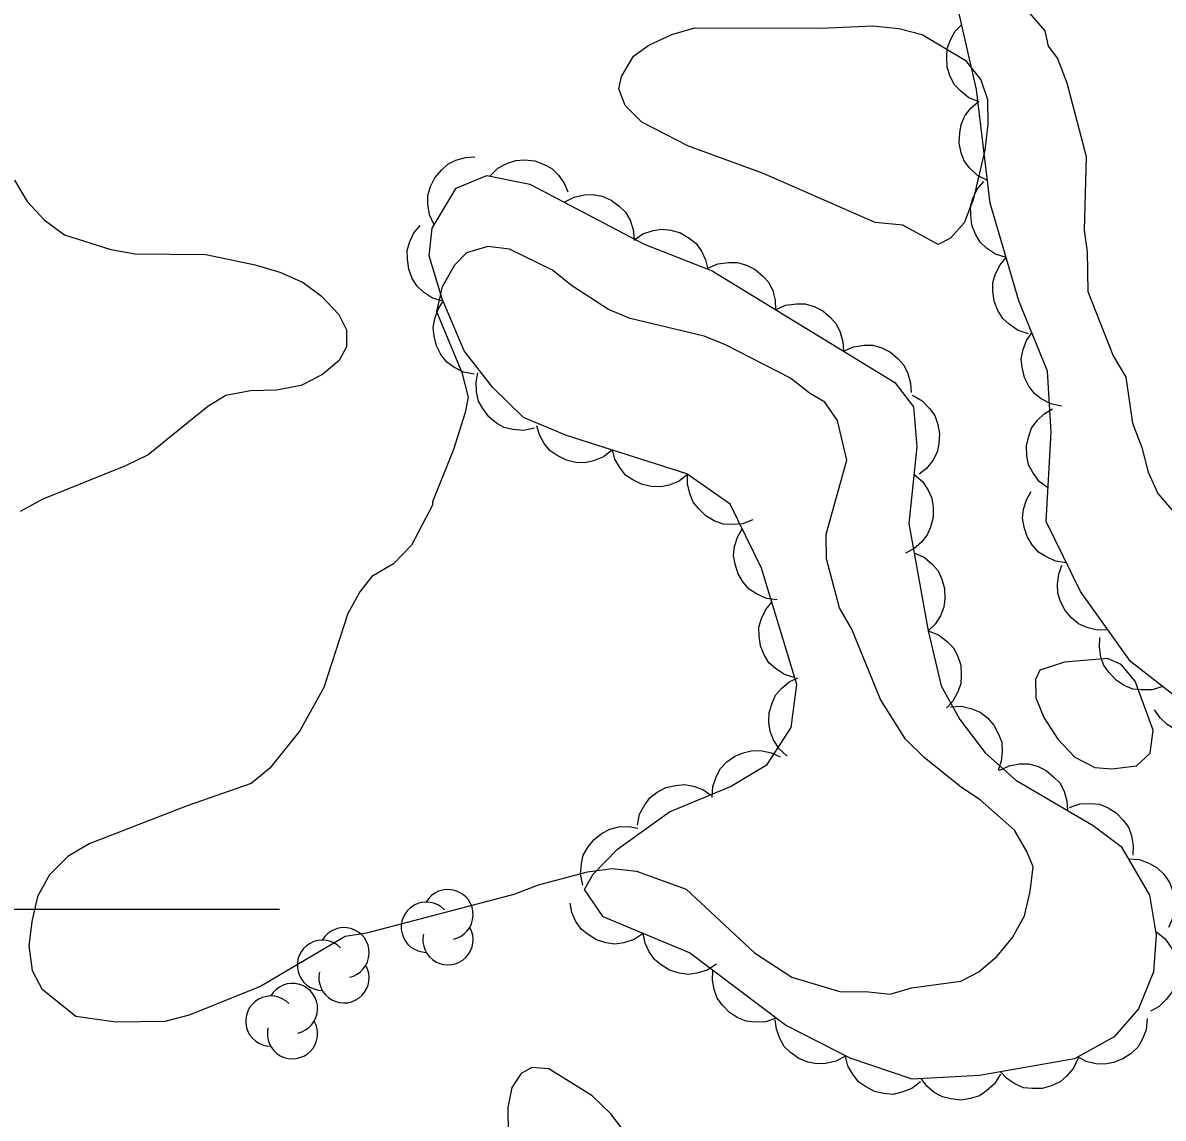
# Model space of a CAD drawing. Extents: x 282461 to 284471, y 5554090 to 5557646.
# Drawn here: x 283200.28 to 283243.46, y 5556792.09 to 5556833.58 of the extents above; entities that cross this region are included whole.
import ezdxf

# ---------------------------------------------------------------- set-up
doc = ezdxf.new("R2010")
doc.units = 0
for name, color, linetype in [('Niveau 2', 7, 'Continuous'), ('Niveau 44', 7, 'Continuous'), ('Niveau 61', 7, 'Continuous')]:
    doc.layers.add(name, color=color, linetype=linetype)

msp = doc.modelspace()

# ---------------------------------------------------------------- linework, layer by layer
at = {"layer": 'Niveau 2'}
for points in [[(283238.38, 5556833.96), (283238.97, 5556833.27), (283239.1, 5556832.69), (283239.45, 5556832.23), (283239.81, 5556831.3), (283240.54, 5556828.52), (283240.46, 5556825.72), (283240.58, 5556824.91), (283240.6, 5556823.4), (283241.56, 5556820.96), (283242.04, 5556820.16), (283242.29, 5556818.41), (283242.65, 5556817.49), (283242.89, 5556816.56), (283243.25, 5556815.75), (283243.84, 5556815.06)], [(283233.6, 5556825.92), (283232.55, 5556826.02), (283228.28, 5556827.89), (283225.48, 5556828.91), (283223.72, 5556829.82), (283223.08, 5556830.45), (283222.84, 5556831.08), (283222.95, 5556831.55), (283223.4, 5556832.31), (283223.98, 5556832.73), (283224.85, 5556833.14), (283225.72, 5556833.39), (283230.48, 5556833.38), (283232.46, 5556833.46), (283233.45, 5556833.36), (283234.33, 5556833.14), (283235.96, 5556832.17), (283236.55, 5556831.42), (283236.8, 5556830.67), (283236.81, 5556829.74), (283236.7, 5556828.75), (283236.26, 5556826.88), (283235.92, 5556826), (283235.4, 5556825.42), (283234.94, 5556825.18), (283233.6, 5556825.92)], [(283199.97, 5556827.62), (283200.44, 5556826.81), (283201.09, 5556826.12), (283201.86, 5556825.55), (283203.61, 5556824.99), (283204.54, 5556824.83), (283207.21, 5556824.8), (283209.08, 5556824.41), (283210.01, 5556824.13), (283210.89, 5556823.74), (283211.59, 5556823.22), (283212.24, 5556822.53), (283212.54, 5556821.95), (283212.54, 5556821.31), (283212.26, 5556820.79), (283211.63, 5556820.26), (283210.82, 5556819.84), (283209.89, 5556819.66), (283208.9, 5556819.64), (283207.97, 5556819.46), (283207.28, 5556819.04), (283205.03, 5556817.22), (283204.17, 5556816.8), (283201.04, 5556815.54), (283200.18, 5556815.07)], [(283215.79, 5556815.43), (283215.79, 5556815.31), (283215, 5556813.79), (283214.31, 5556813.08), (283213.5, 5556812.61), (283213.04, 5556812.02), (283212.58, 5556811.2), (283211.68, 5556808.4), (283210.77, 5556806.76), (283209.63, 5556805.35), (283208.93, 5556804.76), (283206.5, 5556803.92), (283202.79, 5556802.48), (283201.98, 5556802), (283201.29, 5556801.3), (283200.84, 5556800.48), (283200.62, 5556799.54), (283200.51, 5556798.61), (283200.64, 5556797.68), (283201, 5556796.99), (283202.29, 5556795.95), (283203.8, 5556795.74), (283205.67, 5556795.76), (283206.59, 5556796), (283209.26, 5556797.08), (283212.49, 5556798.98), (283213.31, 5556799.11), (283218.88, 5556800.57), (283219.8, 5556800.93), (283221.66, 5556801.42), (283222.59, 5556801.54), (283223.52, 5556801.44), (283225.39, 5556800.76), (283227.98, 5556798.35), (283229.39, 5556797.43), (283231.25, 5556796.87), (283232.19, 5556796.88), (283233.12, 5556796.78), (283233.93, 5556797.02), (283235.79, 5556797.28), (283236.48, 5556797.63), (283237.17, 5556798.22), (283237.75, 5556798.93), (283238.2, 5556799.75), (283238.42, 5556800.68), (283238.53, 5556801.61), (283238.29, 5556802.19), (283237.82, 5556803), (283236.52, 5556804.15), (283235.82, 5556804.61), (283234.41, 5556805.75), (283233.7, 5556806.44), (283232.75, 5556807.95), (283231.67, 5556810.61), (283231.2, 5556811.42), (283230.71, 5556813.27), (283230.7, 5556814.21), (283231.48, 5556817.01), (283231.12, 5556818.52), (283230.64, 5556819.21), (283230.06, 5556819.55), (283229.35, 5556820.12), (283226.89, 5556821.38), (283226.07, 5556821.71), (283223.27, 5556822.38), (283222.46, 5556822.72), (283221.05, 5556823.63), (283220.34, 5556824.21), (283218.7, 5556825), (283217.89, 5556825.11), (283217.08, 5556824.87), (283216.62, 5556824.4), (283216.16, 5556823.58), (283215.94, 5556822.64), (283216.9, 5556820.33), (283217.14, 5556819.4), (283217.03, 5556818.82), (283216.58, 5556817.42), (283215.79, 5556815.43)], [(283243.07, 5556806.79), (283242.4, 5556808.64), (283241.87, 5556809.27), (283241.35, 5556809.5), (283239.72, 5556809.36), (283238.79, 5556809.06), (283238.62, 5556808.71), (283238.63, 5556808.01), (283238.93, 5556807.26), (283239.46, 5556806.45), (283240.11, 5556805.76), (283240.87, 5556805.37), (283241.51, 5556805.32), (283242.44, 5556805.44), (283242.96, 5556805.91), (283243.07, 5556806.79)], [(283223.37, 5556790.69), (283223.07, 5556791.56), (283222.54, 5556792.25), (283221.83, 5556792.94), (283220.19, 5556793.96), (283219.55, 5556794.01), (283219.15, 5556793.78), (283218.8, 5556793.25), (283218.64, 5556792.49), (283218.65, 5556791.5), (283218.89, 5556790.58), (283219.84, 5556789.02), (283220.43, 5556788.62), (283221.31, 5556788.22), (283221.95, 5556788.23), (283222.76, 5556788.53), (283223.1, 5556788.94), (283223.38, 5556789.7), (283223.44, 5556789.99), (283223.37, 5556790.69)]]:
    msp.add_lwpolyline(points, dxfattribs=at)
at = {"layer": 'Niveau 44'}
for points in [[(283244.57, 5556807.56), (283242.22, 5556809.39), (283240.33, 5556812.04), (283239.02, 5556814.69), (283239.21, 5556818.07), (283239.07, 5556820.39), (283237.99, 5556823.05), (283236.9, 5556826.75), (283236.39, 5556831.05), (283235.66, 5556834.26)], [(283236.49, 5556830.59), (283236.1, 5556830.74), (283235.78, 5556831), (283235.55, 5556831.23), (283235.39, 5556831.54), (283235.28, 5556831.9), (283235.26, 5556832.28), (283235.27, 5556832.61), (283235.4, 5556832.94), (283235.58, 5556833.26), (283235.83, 5556833.52)], [(283236.8, 5556827.6), (283236.43, 5556827.79), (283236.14, 5556828.07), (283235.93, 5556828.33), (283235.8, 5556828.66), (283235.73, 5556829.02), (283235.75, 5556829.41), (283235.8, 5556829.73), (283235.95, 5556830.05), (283236.17, 5556830.35), (283236.45, 5556830.58)], [(283215.86, 5556825.93), (283215.68, 5556826.31), (283215.62, 5556826.71), (283215.62, 5556827.04), (283215.72, 5556827.38), (283215.88, 5556827.71), (283216.13, 5556828), (283216.37, 5556828.23), (283216.68, 5556828.38), (283217.04, 5556828.48), (283217.4, 5556828.5)], [(283217.97, 5556827.78), (283218.27, 5556828.07), (283218.63, 5556828.26), (283218.94, 5556828.37), (283219.29, 5556828.39), (283219.66, 5556828.35), (283220.02, 5556828.21), (283220.31, 5556828.06), (283220.56, 5556827.81), (283220.78, 5556827.51), (283220.92, 5556827.18)], [(283234.56, 5556810.55), (283235.05, 5556808.46), (283235.76, 5556807.19), (283236.71, 5556805.93), (283237.88, 5556804.89), (283240.81, 5556803.18), (283241.87, 5556802.38), (283242.94, 5556800.53), (283243.19, 5556799.02), (283243.09, 5556797.63), (283242.52, 5556796.23), (283241.6, 5556795.17), (283240.1, 5556794.34), (283236.5, 5556793.71), (283233.95, 5556793.57), (283231.61, 5556794.36), (283229.16, 5556795.61), (283225.52, 5556798.35), (283222.25, 5556799.71), (283221.54, 5556800.75), (283221.88, 5556801.33), (283222.8, 5556802.28), (283224.76, 5556803.69), (283227.07, 5556804.65), (283228.46, 5556805.48), (283229.37, 5556806.89), (283229.59, 5556808.52), (283228.25, 5556812.92), (283227.06, 5556815.35), (283225.42, 5556816.49), (283220.87, 5556817.95), (283219.23, 5556818.63), (283218.06, 5556819.78), (283216.99, 5556821.16), (283216.16, 5556823.13), (283215.67, 5556824.75), (283215.78, 5556825.8), (283216.69, 5556827.32), (283217.85, 5556827.8), (283219.48, 5556827.47), (283223.81, 5556825.19), (283226.38, 5556824.18), (283233.29, 5556819.95), (283234, 5556819.03), (283234.13, 5556817.52), (283233.82, 5556814.61), (283234.56, 5556810.55)], [(283237.51, 5556824.69), (283237.11, 5556824.81), (283236.77, 5556825.04), (283236.53, 5556825.27), (283236.35, 5556825.57), (283236.21, 5556825.91), (283236.17, 5556826.29), (283236.16, 5556826.62), (283236.26, 5556826.96), (283236.43, 5556827.29), (283236.66, 5556827.57)], [(283220.78, 5556826.79), (283221.15, 5556826.98), (283221.54, 5556827.06), (283221.87, 5556827.08), (283222.22, 5556827.01), (283222.56, 5556826.86), (283222.86, 5556826.63), (283223.1, 5556826.41), (283223.27, 5556826.1), (283223.39, 5556825.75), (283223.43, 5556825.39)], [(283216.19, 5556823.03), (283215.79, 5556823.15), (283215.45, 5556823.38), (283215.21, 5556823.6), (283215.02, 5556823.9), (283214.89, 5556824.25), (283214.84, 5556824.63), (283214.83, 5556824.95), (283214.93, 5556825.29), (283215.09, 5556825.62), (283215.32, 5556825.9)], [(283223.41, 5556825.35), (283223.76, 5556825.58), (283224.15, 5556825.71), (283224.47, 5556825.76), (283224.82, 5556825.72), (283225.18, 5556825.62), (283225.51, 5556825.42), (283225.77, 5556825.22), (283225.97, 5556824.93), (283226.13, 5556824.6), (283226.21, 5556824.25)], [(283238.36, 5556821.8), (283237.96, 5556821.93), (283237.62, 5556822.16), (283237.38, 5556822.38), (283237.2, 5556822.68), (283237.06, 5556823.03), (283237.01, 5556823.41), (283237.01, 5556823.74), (283237.11, 5556824.07), (283237.28, 5556824.41), (283237.51, 5556824.69)], [(283226.22, 5556824.28), (283226.6, 5556824.45), (283227.01, 5556824.5), (283227.34, 5556824.5), (283227.68, 5556824.4), (283228.01, 5556824.24), (283228.3, 5556823.98), (283228.52, 5556823.74), (283228.67, 5556823.43), (283228.77, 5556823.07), (283228.78, 5556822.71)], [(283217.37, 5556820.27), (283216.96, 5556820.35), (283216.6, 5556820.54), (283216.33, 5556820.73), (283216.11, 5556821.01), (283215.94, 5556821.34), (283215.85, 5556821.71), (283215.81, 5556822.04), (283215.88, 5556822.38), (283216, 5556822.73), (283216.2, 5556823.03)], [(283228.78, 5556822.71), (283229.16, 5556822.88), (283229.57, 5556822.93), (283229.9, 5556822.93), (283230.24, 5556822.83), (283230.57, 5556822.67), (283230.86, 5556822.42), (283231.08, 5556822.18), (283231.23, 5556821.86), (283231.33, 5556821.5), (283231.35, 5556821.14)], [(283239.61, 5556819.06), (283239.2, 5556819.15), (283238.84, 5556819.34), (283238.58, 5556819.54), (283238.37, 5556819.82), (283238.2, 5556820.15), (283238.11, 5556820.53), (283238.08, 5556820.85), (283238.15, 5556821.2), (283238.28, 5556821.54), (283238.48, 5556821.84)], [(283231.35, 5556821.14), (283231.73, 5556821.31), (283232.13, 5556821.37), (283232.46, 5556821.37), (283232.8, 5556821.27), (283233.13, 5556821.1), (283233.42, 5556820.85), (283233.64, 5556820.61), (283233.79, 5556820.29), (283233.89, 5556819.93), (283233.91, 5556819.57)], [(283219.65, 5556818.22), (283219.24, 5556818.14), (283218.83, 5556818.18), (283218.51, 5556818.25), (283218.21, 5556818.42), (283217.92, 5556818.66), (283217.7, 5556818.97), (283217.53, 5556819.25), (283217.46, 5556819.6), (283217.44, 5556819.97), (283217.51, 5556820.32)], [(283233.96, 5556819.47), (283234.33, 5556819.26), (283234.61, 5556818.97), (283234.81, 5556818.7), (283234.92, 5556818.37), (283234.99, 5556818.01), (283234.96, 5556817.63), (283234.9, 5556817.31), (283234.73, 5556817), (283234.5, 5556816.7), (283234.22, 5556816.48)], [(283239.09, 5556815.96), (283238.76, 5556816.21), (283238.52, 5556816.54), (283238.36, 5556816.83), (283238.29, 5556817.18), (283238.28, 5556817.55), (283238.37, 5556817.92), (283238.47, 5556818.23), (283238.68, 5556818.51), (283238.95, 5556818.77), (283239.26, 5556818.96)], [(283222.6, 5556817.4), (283222.27, 5556817.14), (283221.89, 5556816.99), (283221.57, 5556816.91), (283221.22, 5556816.93), (283220.86, 5556817.01), (283220.51, 5556817.19), (283220.24, 5556817.37), (283220.02, 5556817.64), (283219.84, 5556817.97), (283219.74, 5556818.31)], [(283225.46, 5556816.48), (283225.13, 5556816.22), (283224.75, 5556816.07), (283224.43, 5556816), (283224.07, 5556816.01), (283223.71, 5556816.1), (283223.37, 5556816.27), (283223.1, 5556816.45), (283222.88, 5556816.73), (283222.7, 5556817.05), (283222.6, 5556817.4)], [(283227.92, 5556814.75), (283227.53, 5556814.6), (283227.12, 5556814.57), (283226.79, 5556814.59), (283226.46, 5556814.71), (283226.14, 5556814.9), (283225.87, 5556815.17), (283225.66, 5556815.42), (283225.53, 5556815.75), (283225.45, 5556816.11), (283225.45, 5556816.47)], [(283234.02, 5556816.48), (283234.34, 5556816.21), (283234.56, 5556815.87), (283234.7, 5556815.57), (283234.75, 5556815.22), (283234.75, 5556814.85), (283234.64, 5556814.48), (283234.52, 5556814.18), (283234.3, 5556813.91), (283234.02, 5556813.66), (283233.7, 5556813.49)], [(283239.79, 5556813.13), (283239.38, 5556813.19), (283239.01, 5556813.36), (283238.73, 5556813.53), (283238.49, 5556813.8), (283238.3, 5556814.12), (283238.19, 5556814.48), (283238.13, 5556814.81), (283238.17, 5556815.16), (283238.28, 5556815.51), (283238.46, 5556815.83)], [(283228.84, 5556811.72), (283228.43, 5556811.77), (283228.06, 5556811.95), (283227.78, 5556812.12), (283227.55, 5556812.39), (283227.36, 5556812.71), (283227.25, 5556813.07), (283227.19, 5556813.4), (283227.23, 5556813.74), (283227.34, 5556814.1), (283227.52, 5556814.41)], [(283234.02, 5556813.5), (283234.4, 5556813.34), (283234.71, 5556813.07), (283234.93, 5556812.82), (283235.08, 5556812.51), (283235.18, 5556812.15), (283235.19, 5556811.76), (283235.15, 5556811.44), (283235.02, 5556811.12), (283234.82, 5556810.8), (283234.56, 5556810.55)], [(283241.37, 5556810.58), (283240.95, 5556810.57), (283240.56, 5556810.68), (283240.25, 5556810.81), (283239.98, 5556811.04), (283239.74, 5556811.32), (283239.57, 5556811.66), (283239.46, 5556811.97), (283239.45, 5556812.32), (283239.5, 5556812.69), (283239.62, 5556813.03)], [(283229.52, 5556808.77), (283229.12, 5556808.89), (283228.78, 5556809.12), (283228.53, 5556809.34), (283228.35, 5556809.64), (283228.21, 5556809.98), (283228.16, 5556810.36), (283228.15, 5556810.69), (283228.25, 5556811.02), (283228.41, 5556811.36), (283228.64, 5556811.64)], [(283234.56, 5556810.55), (283234.95, 5556810.4), (283235.27, 5556810.15), (283235.5, 5556809.92), (283235.67, 5556809.61), (283235.79, 5556809.25), (283235.81, 5556808.87), (283235.79, 5556808.54), (283235.67, 5556808.21), (283235.49, 5556807.89), (283235.25, 5556807.63)], [(283243.44, 5556808.44), (283243.04, 5556808.31), (283242.63, 5556808.31), (283242.3, 5556808.34), (283241.98, 5556808.48), (283241.67, 5556808.68), (283241.41, 5556808.97), (283241.21, 5556809.23), (283241.1, 5556809.56), (283241.04, 5556809.93), (283241.06, 5556810.29)], [(283229.22, 5556805.8), (283228.91, 5556806.08), (283228.7, 5556806.42), (283228.57, 5556806.73), (283228.52, 5556807.08), (283228.54, 5556807.45), (283228.65, 5556807.81), (283228.78, 5556808.11), (283229.02, 5556808.38), (283229.3, 5556808.61), (283229.62, 5556808.77)], [(283235.4, 5556807.67), (283235.82, 5556807.69), (283236.21, 5556807.59), (283236.52, 5556807.47), (283236.8, 5556807.25), (283237.04, 5556806.98), (283237.22, 5556806.64), (283237.34, 5556806.33), (283237.36, 5556805.98), (283237.32, 5556805.61), (283237.21, 5556805.27)], [(283246.14, 5556807.57), (283245.91, 5556807.23), (283245.59, 5556806.97), (283245.31, 5556806.79), (283244.97, 5556806.7), (283244.6, 5556806.66), (283244.22, 5556806.72), (283243.91, 5556806.81), (283243.61, 5556807), (283243.34, 5556807.25), (283243.13, 5556807.55)], [(283226.38, 5556804.24), (283226.4, 5556804.65), (283226.54, 5556805.04), (283226.69, 5556805.33), (283226.94, 5556805.58), (283227.24, 5556805.8), (283227.6, 5556805.94), (283227.91, 5556806.02), (283228.27, 5556806), (283228.63, 5556805.93), (283228.95, 5556805.78)], [(283237.24, 5556805.26), (283237.62, 5556805.44), (283238.02, 5556805.51), (283238.35, 5556805.51), (283238.69, 5556805.42), (283239.02, 5556805.26), (283239.32, 5556805.01), (283239.55, 5556804.78), (283239.7, 5556804.46), (283239.81, 5556804.11), (283239.83, 5556803.75)], [(283223.55, 5556803.19), (283223.63, 5556803.6), (283223.83, 5556803.96), (283224.02, 5556804.22), (283224.3, 5556804.44), (283224.63, 5556804.61), (283225, 5556804.69), (283225.33, 5556804.73), (283225.67, 5556804.67), (283226.02, 5556804.54), (283226.32, 5556804.34)], [(283239.91, 5556803.86), (283240.3, 5556804), (283240.71, 5556804.01), (283241.04, 5556803.98), (283241.37, 5556803.84), (283241.68, 5556803.65), (283241.94, 5556803.37), (283242.14, 5556803.11), (283242.26, 5556802.78), (283242.32, 5556802.41), (283242.31, 5556802.05)], [(283221.48, 5556800.92), (283221.39, 5556801.33), (283221.43, 5556801.73), (283221.5, 5556802.05), (283221.68, 5556802.36), (283221.91, 5556802.65), (283222.22, 5556802.88), (283222.5, 5556803.04), (283222.84, 5556803.12), (283223.21, 5556803.14), (283223.57, 5556803.07)], [(283242.14, 5556801.91), (283242.56, 5556801.88), (283242.94, 5556801.73), (283243.23, 5556801.57), (283243.48, 5556801.33), (283243.69, 5556801.02), (283243.83, 5556800.66), (283243.91, 5556800.35), (283243.89, 5556799.99), (283243.8, 5556799.63), (283243.65, 5556799.31)], [(283223.77, 5556799.08), (283223.42, 5556798.85), (283223.03, 5556798.73), (283222.7, 5556798.68), (283222.35, 5556798.73), (283222, 5556798.84), (283221.68, 5556799.05), (283221.42, 5556799.25), (283221.22, 5556799.54), (283221.07, 5556799.88), (283221, 5556800.23)], [(283243.2, 5556799.14), (283243.53, 5556798.88), (283243.76, 5556798.55), (283243.91, 5556798.25), (283243.98, 5556797.91), (283243.98, 5556797.54), (283243.89, 5556797.16), (283243.78, 5556796.86), (283243.57, 5556796.58), (283243.3, 5556796.32), (283242.98, 5556796.14)], [(283226.54, 5556797.92), (283226.19, 5556797.69), (283225.8, 5556797.58), (283225.48, 5556797.53), (283225.13, 5556797.58), (283224.77, 5556797.69), (283224.45, 5556797.89), (283224.19, 5556798.1), (283224, 5556798.39), (283223.84, 5556798.72), (283223.77, 5556799.08)], [(283228.8, 5556795.88), (283228.41, 5556795.74), (283228, 5556795.73), (283227.67, 5556795.76), (283227.35, 5556795.89), (283227.03, 5556796.09), (283226.77, 5556796.37), (283226.57, 5556796.63), (283226.45, 5556796.96), (283226.39, 5556797.32), (283226.4, 5556797.68)], [(283231.44, 5556794.45), (283231.07, 5556794.25), (283230.67, 5556794.16), (283230.34, 5556794.14), (283230, 5556794.21), (283229.66, 5556794.35), (283229.35, 5556794.58), (283229.11, 5556794.8), (283228.94, 5556795.11), (283228.81, 5556795.46), (283228.76, 5556795.81)], [(283242.85, 5556795.86), (283242.81, 5556795.44), (283242.66, 5556795.07), (283242.49, 5556794.78), (283242.24, 5556794.54), (283241.93, 5556794.33), (283241.57, 5556794.2), (283241.25, 5556794.13), (283240.9, 5556794.15), (283240.54, 5556794.24), (283240.22, 5556794.41)], [(283234.27, 5556793.46), (283233.94, 5556793.21), (283233.56, 5556793.07), (283233.23, 5556792.99), (283232.88, 5556793.02), (283232.52, 5556793.1), (283232.19, 5556793.29), (283231.92, 5556793.47), (283231.7, 5556793.75), (283231.52, 5556794.07), (283231.43, 5556794.42)], [(283240.23, 5556794.36), (283240.06, 5556793.98), (283239.8, 5556793.68), (283239.55, 5556793.46), (283239.23, 5556793.31), (283238.87, 5556793.21), (283238.49, 5556793.21), (283238.16, 5556793.24), (283237.84, 5556793.39), (283237.53, 5556793.59), (283237.28, 5556793.85)], [(283237.29, 5556793.75), (283237.07, 5556793.39), (283236.77, 5556793.12), (283236.5, 5556792.93), (283236.16, 5556792.83), (283235.8, 5556792.77), (283235.42, 5556792.82), (283235.1, 5556792.89), (283234.79, 5556793.06), (283234.51, 5556793.3), (283234.29, 5556793.59)]]:
    msp.add_lwpolyline(points, dxfattribs=at)
for centre, start, end in [((283216.378, 5556799.797), 282.2692, 149.7263), ((283215.559, 5556799.321), 44.1154, 269.804), ((283212.441, 5556798.356), 282.2692, 149.7263), ((283216.378, 5556798.845), 166.9369, 29.6212), ((283211.623, 5556797.88), 44.1154, 269.804), ((283212.441, 5556797.404), 166.9369, 29.6212), ((283210.489, 5556796.241), 282.2692, 149.7263), ((283209.671, 5556795.765), 44.1154, 269.804), ((283210.489, 5556795.289), 166.9369, 29.6212)]:
    msp.add_arc(centre, 0.952, start, end, dxfattribs=at)
at = {"layer": 'Niveau 61'}
msp.add_lwpolyline([(283190, 5556800), (283210, 5556800)], dxfattribs=at)

doc.saveas('drawing.dxf')
